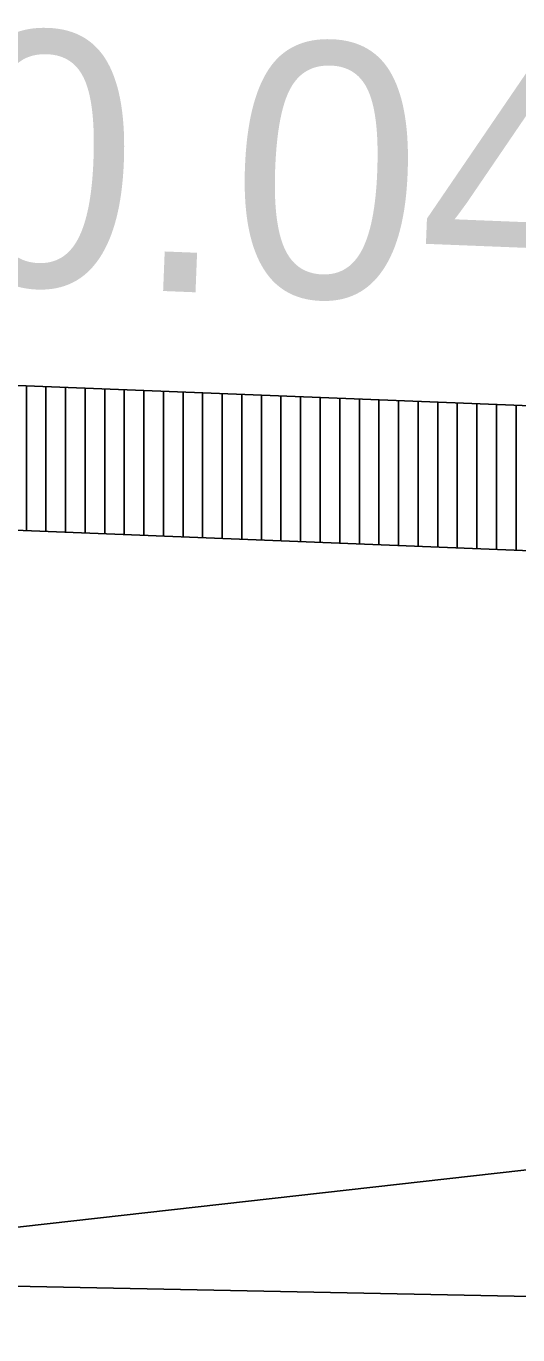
# Model space of a CAD drawing. Extents: x 1373719 to 1374161, y 379835 to 380167.
# Drawn here: x 1373981.855 to 1373983.11, y 379973.865 to 379977.207 of the extents above; entities that cross this region are included whole.
import ezdxf

# ---------------------------------------------------------------- set-up
doc = ezdxf.new("R2010")
doc.units = 0
for name, color, linetype in [('ACHM Surface', 7, 'Continuous'), ('GREEN_TXT', 7, 'Continuous'), ('Pavement Layers', 7, 'Continuous'), ('SIGNATURE', 7, 'Continuous'), ('T_Drafting', 7, 'Continuous')]:
    doc.layers.add(name, color=color, linetype=linetype)

msp = doc.modelspace()

# ---------------------------------------------------------------- linework, layer by layer
for p, q in [((1373981.8554, 379976.2886), (1373984.8548, 379976.1686)), ((1373965.3548, 379974.3183), (1373992.0048, 379973.7853))]:
    msp.add_line(p, q)
at = {"layer": 'ACHM Surface'}
for p, q in [((1373981.8555, 379975.9184), (1373981.8555, 379976.2886)), ((1373981.9055, 379975.9164), (1373981.9055, 379976.2866)), ((1373981.9555, 379975.9144), (1373981.9555, 379976.2846)), ((1373982.0055, 379975.9124), (1373982.0055, 379976.2826)), ((1373982.0555, 379975.9104), (1373982.0555, 379976.2806)), ((1373982.1055, 379975.9084), (1373982.1055, 379976.2786)), ((1373982.1555, 379975.9064), (1373982.1555, 379976.2766)), ((1373982.2055, 379975.9044), (1373982.2055, 379976.2746)), ((1373982.2555, 379975.9024), (1373982.2555, 379976.2726)), ((1373982.3055, 379975.9004), (1373982.3055, 379976.2706)), ((1373982.3555, 379975.8984), (1373982.3555, 379976.2686)), ((1373982.4055, 379975.8964), (1373982.4055, 379976.2666)), ((1373982.4555, 379975.8944), (1373982.4555, 379976.2646)), ((1373982.5055, 379975.8924), (1373982.5055, 379976.2626)), ((1373982.5555, 379975.8904), (1373982.5555, 379976.2606)), ((1373982.6055, 379975.8884), (1373982.6055, 379976.2586)), ((1373982.6555, 379975.8864), (1373982.6555, 379976.2566)), ((1373982.7055, 379975.8844), (1373982.7055, 379976.2546)), ((1373982.7555, 379975.8824), (1373982.7555, 379976.2526)), ((1373982.8055, 379975.8804), (1373982.8055, 379976.2506)), ((1373982.8555, 379975.8784), (1373982.8555, 379976.2486)), ((1373982.9055, 379975.8764), (1373982.9055, 379976.2466)), ((1373982.9555, 379975.8744), (1373982.9555, 379976.2446)), ((1373983.0055, 379975.8724), (1373983.0055, 379976.2426)), ((1373983.0555, 379975.8704), (1373983.0555, 379976.2406)), ((1373983.1055, 379975.8684), (1373983.1055, 379976.2386))]:
    msp.add_line(p, q, dxfattribs=at)
at = {"layer": 'Pavement Layers'}
msp.add_line((1373981.8473, 379975.9188), (1373984.8548, 379975.7985), dxfattribs=at)
at = {"layer": 'SIGNATURE'}
msp.add_lwpolyline([(1373945.8548, 379975.7985), (1373946.2404, 379976.184), (1373948.8548, 379976.2886), (1373965.3548, 379976.6186), (1373981.8548, 379976.2886), (1373984.4692, 379976.184), (1373984.8548, 379975.7985), (1373981.8473, 379975.9188), (1373965.3548, 379976.2486), (1373948.8623, 379975.9188)], close=True, dxfattribs=at)
at = {"layer": 'T_Drafting'}
msp.add_lwpolyline([(1373907.3475, 379968.9245), (1373923.8936, 379968.8482), (1373942.8103, 379971.015), (1373964.3039, 379972.1704), (1373992.0776, 379975.2912), (1374006.816, 379975.489), (1374019.9843, 379975.489)], dxfattribs=at)

# ---------------------------------------------------------------- texts
at = {"layer": 'GREEN_TXT'}
msp.add_text("0.04'/'", height=0.65, rotation=357.7094, dxfattribs=at).set_placement((1373981.6423, 379976.5529))

doc.saveas('drawing.dxf')
